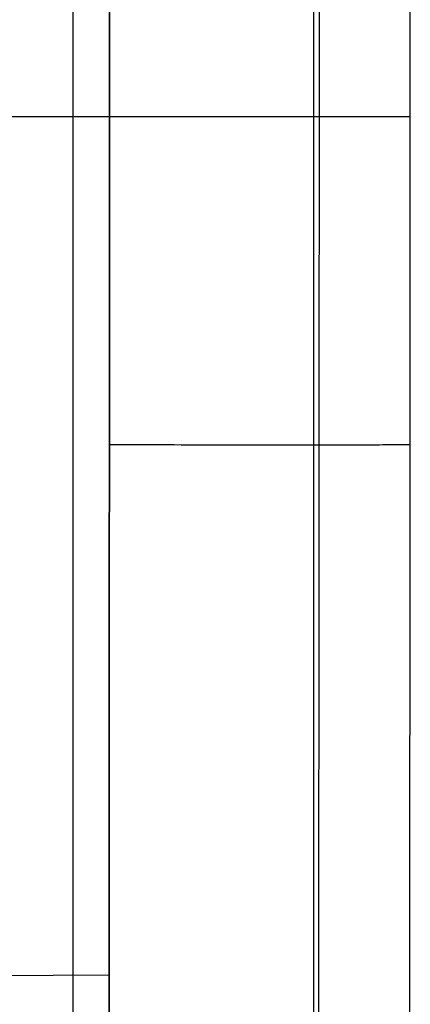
# Model space of a CAD drawing. Extents: x -383 to 1849, y -1185 to -529.
# Tile 790 of 870: x 1772 to 1798, y -982 to -917. Entities that reach past the tile are written whole.
import ezdxf

# ---------------------------------------------------------------- set-up
doc = ezdxf.new("R2010")
doc.units = 0
doc.layers.add('PREDEFINITO', color=7, linetype='CONTINUOUS')

msp = doc.modelspace()

# ---------------------------------------------------------------- linework, layer by layer
at = {"layer": 'PREDEFINITO'}
for p, q in [((1775.644, -1016.516, 663.883), (1775.644, -807.082, 663.883)), ((1791.644, -1016.516, 679.883), (1791.644, -807.082, 679.883)), ((1791.644, -1016.516, 647.883), (1791.644, -807.082, 647.883)), ((1791.932, -1053.326, 433.228), (1792.042, -883.646, 433.674)), ((1778.04, -885.974, 440.631), (1778.002, -1075.436, 439.084)), ((1798.033, -944.768, 419.688), (1798.049, -888.576, 419.688)), ((1778.035, -1078.013, 439.038), (1778.09, -902.932, 440.751)), ((1197, -922.994, 419.688), (1798.038, -922.994, 419.688)), ((1778.032, -944.775, 440.699), (1778.516, -944.775, 440.618)), ((1778.516, -944.775, 440.618), (1779, -944.776, 440.528)), ((1779, -944.776, 440.528), (1779.483, -944.777, 440.428)), ((1779.483, -944.777, 440.428), (1779.965, -944.777, 440.319)), ((1779.965, -944.777, 440.319), (1780.446, -944.778, 440.2)), ((1780.446, -944.778, 440.2), (1780.926, -944.778, 440.072)), ((1780.926, -944.778, 440.072), (1781.404, -944.779, 439.934)), ((1781.404, -944.779, 439.934), (1781.88, -944.779, 439.787)), ((1781.88, -944.779, 439.787), (1782.354, -944.779, 439.63)), ((1782.354, -944.779, 439.63), (1782.825, -944.78, 439.464)), ((1782.825, -944.78, 439.464), (1783.294, -944.78, 439.289)), ((1783.294, -944.78, 439.289), (1783.759, -944.781, 439.104)), ((1783.759, -944.781, 439.104), (1784.221, -944.781, 438.91)), ((1784.221, -944.781, 438.91), (1784.68, -944.781, 438.708)), ((1784.68, -944.781, 438.708), (1785.135, -944.782, 438.496)), ((1785.135, -944.782, 438.496), (1785.585, -944.782, 438.275)), ((1785.585, -944.782, 438.275), (1786.032, -944.782, 438.046)), ((1786.032, -944.782, 438.046), (1786.473, -944.782, 437.808)), ((1786.473, -944.782, 437.808), (1786.91, -944.783, 437.561)), ((1786.91, -944.783, 437.561), (1787.341, -944.783, 437.307)), ((1787.341, -944.783, 437.307), (1787.768, -944.783, 437.044)), ((1787.768, -944.783, 437.044), (1788.188, -944.783, 436.773)), ((1788.188, -944.783, 436.773), (1788.603, -944.783, 436.494)), ((1788.603, -944.783, 436.494), (1789.012, -944.783, 436.208)), ((1789.012, -944.783, 436.208), (1789.415, -944.783, 435.914)), ((1789.415, -944.783, 435.914), (1789.811, -944.783, 435.613)), ((1789.811, -944.783, 435.613), (1790.2, -944.783, 435.305)), ((1790.2, -944.783, 435.305), (1790.583, -944.783, 434.991)), ((1790.583, -944.783, 434.991), (1790.959, -944.783, 434.669)), ((1790.959, -944.783, 434.669), (1791.327, -944.783, 434.342)), ((1791.327, -944.783, 434.342), (1791.689, -944.783, 434.008)), ((1791.689, -944.783, 434.008), (1792.043, -944.783, 433.668)), ((1792.043, -944.783, 433.668), (1792.379, -944.783, 433.331)), ((1792.379, -944.783, 433.331), (1792.709, -944.783, 432.984)), ((1792.709, -944.783, 432.984), (1793.032, -944.783, 432.628)), ((1793.032, -944.783, 432.628), (1793.347, -944.783, 432.263)), ((1793.347, -944.783, 432.263), (1793.655, -944.783, 431.889)), ((1793.655, -944.783, 431.889), (1793.954, -944.782, 431.507)), ((1793.954, -944.782, 431.507), (1794.245, -944.782, 431.116)), ((1794.245, -944.782, 431.116), (1794.526, -944.782, 430.717)), ((1794.526, -944.782, 430.717), (1794.799, -944.782, 430.31)), ((1794.799, -944.782, 430.31), (1795.062, -944.781, 429.895)), ((1795.062, -944.781, 429.895), (1795.315, -944.781, 429.474)), ((1795.315, -944.781, 429.474), (1795.558, -944.78, 429.046)), ((1795.558, -944.78, 429.046), (1795.791, -944.78, 428.611)), ((1795.791, -944.78, 428.611), (1796.013, -944.78, 428.17)), ((1796.013, -944.78, 428.17), (1796.224, -944.779, 427.724)), ((1796.224, -944.779, 427.724), (1796.424, -944.779, 427.272)), ((1796.424, -944.779, 427.272), (1796.613, -944.778, 426.816)), ((1796.613, -944.778, 426.816), (1796.791, -944.778, 426.355)), ((1796.791, -944.778, 426.355), (1796.957, -944.777, 425.89)), ((1796.957, -944.777, 425.89), (1797.111, -944.776, 425.422)), ((1797.111, -944.776, 425.422), (1797.253, -944.776, 424.951)), ((1797.253, -944.776, 424.951), (1797.384, -944.775, 424.476)), ((1797.384, -944.775, 424.476), (1797.502, -944.774, 424)), ((1797.502, -944.774, 424), (1797.609, -944.774, 423.522)), ((1797.609, -944.774, 423.522), (1797.704, -944.773, 423.043)), ((1797.704, -944.773, 423.043), (1797.786, -944.772, 422.563)), ((1797.786, -944.772, 422.563), (1797.857, -944.772, 422.082)), ((1797.857, -944.772, 422.082), (1797.915, -944.771, 421.602)), ((1797.915, -944.771, 421.602), (1797.962, -944.77, 421.121)), ((1797.962, -944.77, 421.121), (1797.997, -944.769, 420.642)), ((1797.997, -944.769, 420.642), (1798.021, -944.768, 420.164)), ((1798.019, -1000.962, 419.688), (1798.033, -944.768, 419.688)), ((1798.021, -944.768, 420.164), (1798.033, -944.768, 419.688)), ((1778.024, -980.01, 440.393), (1721.019, -980.329, 447.334))]:
    msp.add_line(p, q, dxfattribs=at)
at = {"layer": 'PREDEFINITO', "extrusion": (-5.37947e-06, -0.999997, -0.002608)}
msp.add_arc((1523.834, -1256.565, 921.839), 1718.662, 81.494124, 90.001354, dxfattribs=at)

doc.saveas('drawing.dxf')
